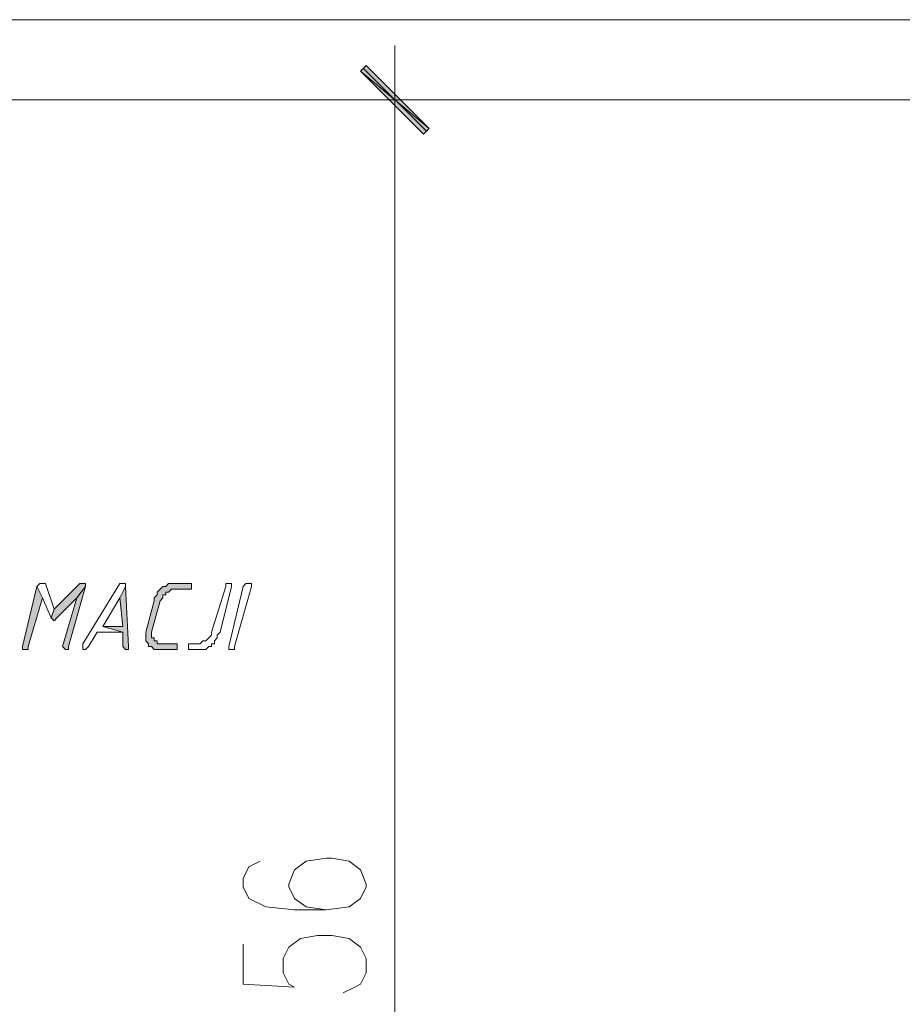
# Model space of a CAD drawing. Header units: inches. Extents: x -1441 to 3871, y -4351 to 2413.
# Tile 274 of 308: x 1855 to 1986, y 103 to 249. Entities that reach past the tile are written whole.
import ezdxf

# ---------------------------------------------------------------- set-up
doc = ezdxf.new("R2010")
doc.units = ezdxf.units.IN
doc.header["$MEASUREMENT"] = 0
doc.layers.add('at_Entity', color=7, linetype='Continuous')
doc.layers.add('at_Solid', color=7, linetype='Continuous')

msp = doc.modelspace()

# ---------------------------------------------------------------- hatches: boundary and pattern name
at = {"layer": 'at_Solid', "lineweight": 15}
for points in [[(1906.55265, 242.18094), (1905.70351, 241.33658), (1915.86454, 232.86905)], [(1905.70351, 241.33658), (1915.86454, 232.86905), (1915.02018, 232.02468)], [(1857.87509, 165.14314), (1855.75702, 156.25581), (1855.75702, 155.83124), (1856.18159, 155.83124), (1856.60139, 155.83124), (1856.60139, 156.25581), (1858.71946, 163.44963)], [(1864.64435, 165.5677), (1864.22455, 165.5677), (1860.41297, 161.75612), (1859.9884, 160.48719), (1860.41297, 160.06262), (1860.83754, 160.48719), (1863.79998, 163.44963), (1865.06892, 165.14314), (1865.06892, 165.5677)], [(1865.06892, 165.14314), (1863.79998, 163.44963), (1861.6819, 156.25581), (1862.10647, 155.83124), (1862.53104, 155.83124), (1862.53104, 156.25581)], [(1870.9938, 165.14314), (1870.14943, 163.44963), (1870.574, 159.21825), (1867.60679, 159.21825), (1870.574, 158.36911), (1870.574, 156.25581), (1870.9938, 155.83124), (1871.41837, 155.83124), (1871.41837, 156.25581)], [(1880.3057, 165.5677), (1878.19239, 165.5677), (1877.34325, 165.5677), (1876.92346, 165.14314), (1876.49889, 165.14314), (1876.07432, 164.71857), (1875.64975, 164.29877), (1875.64975, 163.8742), (1875.22995, 163.44963), (1875.22995, 163.02983), (1873.96101, 158.36911), (1873.96101, 157.10018), (1874.38081, 156.67561), (1874.38081, 156.25581), (1874.80538, 156.25581), (1875.22995, 155.83124), (1875.64975, 155.83124), (1878.19239, 155.83124), (1878.61219, 155.83124), (1878.61219, 156.67561), (1878.19239, 156.67561), (1876.07432, 156.67561), (1875.64975, 156.67561), (1875.64975, 157.10018), (1875.22995, 157.10018), (1875.22995, 157.52475), (1874.80538, 157.52475), (1874.80538, 158.36911), (1876.07432, 163.02983), (1876.49889, 163.44963), (1876.49889, 163.8742), (1876.92346, 163.8742), (1876.92346, 164.29877), (1877.34325, 164.29877), (1877.76782, 164.71857), (1880.73027, 164.71857), (1880.73027, 165.5677)]]:
    msp.add_hatch(color=7, dxfattribs=at).paths.add_polyline_path(points)

# ---------------------------------------------------------------- linework, layer by layer
at = {"layer": 'at_Entity', "color": 7, "lineweight": 15}
for p, q in [((1652.15471, 248.95497), (2149.09605, 248.95497)), ((1910.78403, 228.63767), (1910.78403, 245.14339)), ((1906.55265, 242.18094), (1905.70351, 241.33658)), ((1915.43997, 232.44925), (1906.12808, 241.76115)), ((1915.86454, 232.86905), (1906.55265, 242.18094)), ((1905.70351, 241.33658), (1915.86454, 232.86905)), ((1905.70351, 241.33658), (1915.86454, 232.86905)), ((1915.02018, 232.02468), (1905.70351, 241.33658)), ((1652.15471, 237.10043), (2149.09605, 237.10043)), ((1903.58544, 237.10043), (1918.40242, 237.10043)), ((1910.78403, -13.48593), (1910.78403, 231.60011)), ((1915.86454, 232.86905), (1915.02018, 232.02468)), ((1857.87509, 165.14314), (1855.75702, 156.25581)), ((1858.29489, 165.5677), (1857.87509, 165.14314)), ((1858.71946, 163.44963), (1857.87509, 165.14314)), ((1857.87509, 165.14314), (1858.71946, 163.44963)), ((1858.71946, 165.5677), (1858.29489, 165.5677)), ((1858.29489, 165.5677), (1858.29489, 165.5677)), ((1859.14403, 165.5677), (1858.71946, 165.5677)), ((1858.71946, 165.5677), (1858.71946, 165.5677)), ((1860.41297, 161.75612), (1859.14403, 165.5677)), ((1864.22455, 165.5677), (1860.41297, 161.75612)), ((1862.53104, 156.25581), (1865.06892, 165.14314)), ((1865.06892, 165.14314), (1863.79998, 163.44963)), ((1863.79998, 163.44963), (1865.06892, 165.14314)), ((1864.64435, 165.5677), (1864.22455, 165.5677)), ((1865.06892, 165.5677), (1864.64435, 165.5677)), ((1870.14943, 165.5677), (1864.64435, 156.67561)), ((1865.06892, 165.14314), (1865.06892, 165.5677)), ((1870.574, 165.5677), (1870.14943, 165.5677)), ((1870.14943, 165.5677), (1870.14943, 165.5677)), ((1870.9938, 165.14314), (1870.14943, 163.44963)), ((1870.14943, 163.44963), (1870.9938, 165.14314)), ((1870.9938, 165.5677), (1870.574, 165.5677)), ((1870.574, 165.5677), (1870.574, 165.5677)), ((1870.9938, 165.14314), (1870.9938, 165.5677)), ((1871.41837, 156.25581), (1870.9938, 165.14314)), ((1876.07432, 164.71857), (1875.64975, 164.29877)), ((1876.49889, 165.14314), (1876.07432, 164.71857)), ((1876.07432, 164.71857), (1876.07432, 164.71857)), ((1876.92346, 165.14314), (1876.49889, 165.14314)), ((1876.49889, 165.14314), (1876.49889, 165.14314)), ((1877.34325, 165.5677), (1876.92346, 165.14314)), ((1878.19239, 165.5677), (1877.34325, 165.5677)), ((1877.34325, 165.5677), (1877.34325, 165.5677)), ((1877.34325, 164.29877), (1877.76782, 164.71857)), ((1877.76782, 164.71857), (1880.73027, 164.71857)), ((1880.3057, 165.5677), (1878.19239, 165.5677)), ((1880.73027, 165.5677), (1880.3057, 165.5677)), ((1880.73027, 164.71857), (1880.73027, 165.5677)), ((1885.81078, 165.14314), (1883.69271, 158.36911)), ((1884.96641, 158.36911), (1886.65515, 165.14314)), ((1886.23535, 165.5677), (1885.81078, 165.5677)), ((1885.81078, 165.5677), (1885.81078, 165.14314)), ((1886.65515, 165.5677), (1886.23535, 165.5677)), ((1886.23535, 165.5677), (1886.23535, 165.5677)), ((1886.23535, 156.25581), (1888.34866, 165.14314)), ((1886.65515, 165.14314), (1886.65515, 165.5677)), ((1889.61759, 165.14314), (1887.07972, 156.25581)), ((1888.34866, 165.14314), (1888.77322, 165.5677)), ((1888.77322, 165.5677), (1889.19779, 165.5677)), ((1889.19779, 165.5677), (1889.61759, 165.5677)), ((1889.61759, 165.5677), (1889.61759, 165.14314)), ((1889.61759, 165.14314), (1889.61759, 165.14314)), ((1856.60139, 156.25581), (1858.71946, 163.44963)), ((1858.71946, 163.44963), (1859.9884, 160.48719)), ((1860.83754, 160.48719), (1863.79998, 163.44963)), ((1863.79998, 163.44963), (1861.6819, 156.25581)), ((1867.60679, 159.21825), (1870.14943, 163.44963)), ((1870.14943, 163.44963), (1870.574, 159.21825)), ((1875.64975, 163.8742), (1875.22995, 163.44963)), ((1875.22995, 163.44963), (1875.22995, 163.02983)), ((1875.64975, 164.29877), (1875.64975, 163.8742)), ((1876.07432, 163.02983), (1876.49889, 163.44963)), ((1876.49889, 163.44963), (1876.49889, 163.8742)), ((1876.49889, 163.8742), (1876.92346, 163.8742)), ((1876.92346, 163.8742), (1876.92346, 164.29877)), ((1876.92346, 164.29877), (1877.34325, 164.29877)), ((1860.41297, 161.75612), (1859.9884, 160.48719)), ((1859.9884, 160.48719), (1860.41297, 161.75612)), ((1875.22995, 163.02983), (1873.96101, 158.36911)), ((1874.80538, 158.36911), (1876.07432, 163.02983)), ((1859.9884, 160.48719), (1859.9884, 160.48719)), ((1859.9884, 160.48719), (1860.41297, 160.06262)), ((1860.41297, 160.06262), (1860.83754, 160.48719)), ((1860.41297, 160.06262), (1860.41297, 160.06262)), ((1870.574, 159.21825), (1867.60679, 159.21825)), ((1867.60679, 159.21825), (1870.574, 158.36911)), ((1870.574, 158.36911), (1867.60679, 159.21825)), ((1865.49349, 156.25581), (1866.76242, 158.36911)), ((1866.76242, 158.36911), (1870.574, 158.36911)), ((1870.574, 158.36911), (1870.574, 156.25581)), ((1873.96101, 158.36911), (1873.96101, 157.10018)), ((1874.80538, 157.52475), (1874.80538, 158.36911)), ((1875.22995, 157.52475), (1874.80538, 157.52475)), ((1875.22995, 157.10018), (1875.22995, 157.52475)), ((1883.27291, 157.52475), (1882.84834, 157.10018)), ((1883.69271, 157.94931), (1883.27291, 157.52475)), ((1883.27291, 157.52475), (1883.27291, 157.52475)), ((1883.69271, 158.36911), (1883.69271, 157.94931)), ((1884.11728, 157.10018), (1884.54185, 157.52475)), ((1884.54185, 157.94931), (1884.96641, 158.36911)), ((1884.54185, 157.52475), (1884.54185, 157.94931)), ((1855.75702, 156.25581), (1855.75702, 155.83124)), ((1855.75702, 155.83124), (1856.18159, 155.83124)), ((1856.18159, 155.83124), (1856.60139, 155.83124)), ((1856.60139, 155.83124), (1856.60139, 156.25581)), ((1861.6819, 156.25581), (1861.6819, 156.25581)), ((1861.6819, 156.25581), (1862.10647, 155.83124)), ((1862.10647, 155.83124), (1862.53104, 155.83124)), ((1862.53104, 155.83124), (1862.53104, 156.25581)), ((1864.64435, 156.67561), (1864.64435, 155.83124)), ((1864.64435, 155.83124), (1865.06892, 155.83124)), ((1865.06892, 155.83124), (1865.49349, 156.25581)), ((1865.06892, 155.83124), (1865.06892, 155.83124)), ((1870.574, 156.25581), (1870.9938, 155.83124)), ((1870.9938, 155.83124), (1871.41837, 155.83124)), ((1871.41837, 155.83124), (1871.41837, 156.25581)), ((1873.96101, 157.10018), (1874.38081, 156.67561)), ((1874.38081, 156.67561), (1874.38081, 156.25581)), ((1874.38081, 156.25581), (1874.80538, 156.25581)), ((1874.80538, 156.25581), (1874.80538, 156.25581)), ((1874.80538, 156.25581), (1875.22995, 155.83124)), ((1875.64975, 157.10018), (1875.22995, 157.10018)), ((1875.22995, 155.83124), (1875.64975, 155.83124)), ((1875.64975, 156.67561), (1875.64975, 157.10018)), ((1876.07432, 156.67561), (1875.64975, 156.67561)), ((1875.64975, 155.83124), (1878.19239, 155.83124)), ((1878.19239, 156.67561), (1876.07432, 156.67561)), ((1878.61219, 156.67561), (1878.19239, 156.67561)), ((1878.19239, 155.83124), (1878.61219, 155.83124)), ((1878.61219, 155.83124), (1878.61219, 156.67561)), ((1881.9992, 156.67561), (1880.3057, 156.67561)), ((1880.3057, 156.67561), (1880.3057, 155.83124)), ((1880.3057, 155.83124), (1881.57463, 155.83124)), ((1881.57463, 155.83124), (1882.42377, 155.83124)), ((1882.42377, 157.10018), (1881.9992, 156.67561)), ((1882.84834, 157.10018), (1882.42377, 157.10018)), ((1882.42377, 155.83124), (1882.84834, 155.83124)), ((1882.84834, 155.83124), (1883.27291, 156.25581)), ((1883.27291, 156.25581), (1883.69271, 156.25581)), ((1883.69271, 156.25581), (1883.69271, 156.67561)), ((1883.69271, 156.67561), (1884.11728, 156.67561)), ((1884.11728, 156.67561), (1884.11728, 157.10018)), ((1886.23535, 155.83124), (1886.23535, 156.25581)), ((1886.65515, 155.83124), (1886.23535, 155.83124)), ((1887.07972, 155.83124), (1886.65515, 155.83124)), ((1887.07972, 156.25581), (1887.07972, 155.83124)), ((1890.8913, 124.50854), (1889.19779, 123.6594)), ((1897.66055, 124.50854), (1895.97182, 123.2396)), ((1900.62299, 124.93311), (1897.66055, 124.50854)), ((1901.47213, 124.93311), (1900.62299, 124.93311)), ((1904.01477, 124.50854), (1901.47213, 124.93311)), ((1905.70351, 123.2396), (1904.01477, 124.50854)), ((1889.19779, 123.6594), (1888.34866, 121.97067)), ((1895.97182, 123.2396), (1895.12268, 121.12153)), ((1906.55265, 121.12153), (1905.70351, 123.2396)), ((1888.34866, 121.97067), (1888.34866, 120.69696)), ((1895.12268, 121.12153), (1895.12268, 120.69696)), ((1906.55265, 120.69696), (1906.55265, 121.12153)), ((1888.34866, 120.69696), (1889.19779, 119.00346)), ((1895.12268, 120.69696), (1895.97182, 119.00346)), ((1905.70351, 119.00346), (1906.55265, 120.69696)), ((1889.19779, 119.00346), (1891.73567, 117.73452)), ((1895.97182, 119.00346), (1897.66055, 117.73452)), ((1904.01477, 117.73452), (1905.70351, 119.00346)), ((1891.73567, 117.73452), (1895.97182, 117.30995)), ((1895.97182, 117.30995), (1900.62299, 117.30995)), ((1897.66055, 117.73452), (1900.62299, 117.30995)), ((1900.62299, 117.30995), (1904.01477, 117.73452)), ((1888.34866, 112.2342), (1888.34866, 106.30455)), ((1895.12268, 111.80963), (1896.81618, 113.07857)), ((1896.81618, 113.07857), (1899.35406, 113.50314)), ((1899.35406, 113.50314), (1901.47213, 113.50314)), ((1901.47213, 113.50314), (1904.01477, 113.07857)), ((1904.01477, 113.07857), (1905.70351, 111.80963)), ((1894.27831, 110.11613), (1895.12268, 111.80963)), ((1905.70351, 111.80963), (1906.55265, 110.11613)), ((1894.27831, 107.99805), (1894.27831, 110.11613)), ((1906.55265, 110.11613), (1906.55265, 107.99805)), ((1895.12268, 106.30455), (1894.27831, 107.99805)), ((1906.55265, 107.99805), (1905.70351, 106.30455)), ((1888.34866, 106.30455), (1895.97182, 105.88475)), ((1895.97182, 105.88475), (1895.12268, 106.30455)), ((1905.70351, 106.30455), (1904.85914, 105.88475)), ((1904.85914, 105.88475), (1903.16564, 105.03561))]:
    msp.add_line(p, q, dxfattribs=at)

doc.saveas('drawing.dxf')
